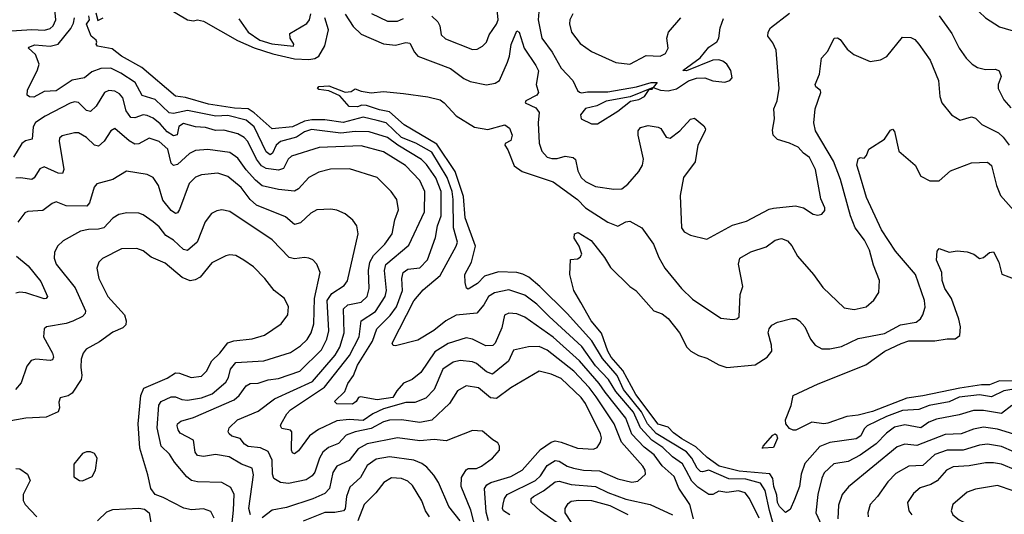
# Model space of a CAD drawing. Extents: x 1308313 to 1441400, y 959662 to 1036319.
# Tile 494 of 656: x 1395364 to 1400238, y 979517 to 981966. Entities that reach past the tile are written whole.
import ezdxf

# ---------------------------------------------------------------- set-up
doc = ezdxf.new("R2010")
doc.units = 0

msp = doc.modelspace()

# ---------------------------------------------------------------- linework, layer by layer
at = {"layer": '0CON10XD'}
for points in [[(1400245, 982434.4), (1400225, 982426.7), (1400165, 982428.2), (1400124.4, 982405), (1400075, 982342.5), (1400048.8, 982275), (1400037.3, 982225), (1400034.4, 982144.4), (1400068, 982078), (1400082.5, 982045), (1400113.3, 982005), (1400144.6, 981974.6), (1400215, 981930), (1400405, 981874)], [(1396045.2, 982055.2), (1396195, 981965.7), (1396225, 981960), (1396245, 981965.7), (1396275, 981958.1), (1396443, 981863), (1396525, 981827.2), (1396617.5, 981797.5), (1396725, 981772.1), (1396795, 981769.7), (1396825.4, 981774.6), (1396845.3, 981785), (1396874.1, 981835.9), (1396892.5, 981915), (1396875.6, 981975.6)], [(1397405, 981983.4), (1397434.1, 981955), (1397443.4, 981935), (1397450.2, 981890.2), (1397471.6, 981871.6), (1397605, 981817.8), (1397629.3, 981820.7), (1397655.5, 981834.5), (1397674.3, 981855), (1397688.6, 981891.4), (1397725, 981943.1), (1397732.7, 981965), (1397721.2, 982085)], [(1395245, 981906.2), (1395425, 981917.1), (1395486.7, 981913.3), (1395515, 981921.6), (1395530.3, 981935), (1395544.1, 981965), (1395537.3, 982035)], [(1395740.7, 982000.7), (1395751.7, 981961.7), (1395777.5, 981975)], [(1396975, 981993.3), (1397015, 981933.1), (1397055, 981894.2), (1397165, 981846.3), (1397225, 981840.3), (1397275, 981852.3), (1397295, 981850), (1397318, 981805), (1397335.6, 981785.6), (1397497.1, 981725), (1397563.3, 981675), (1397595, 981659.6), (1397675.9, 981644.1), (1397718, 981652), (1397738.8, 981665), (1397778.4, 981755), (1397788.8, 981785), (1397796.7, 981843.3), (1397825, 981910), (1397836.7, 981905), (1397861.8, 981825), (1397919.7, 981739.7), (1397932.9, 981712.9), (1397921.2, 981645), (1397932.3, 981605), (1397925, 981592.1), (1397870, 981565), (1397866, 981555), (1397919.5, 981529.5), (1397935.8, 981505.8), (1397931.3, 981455), (1397936.4, 981355), (1397948.9, 981315), (1397975, 981285.6), (1397998.3, 981278.3), (1398025, 981278.7), (1398065, 981290.9), (1398103.3, 981283.3), (1398115, 981273.8), (1398127.5, 981217.5), (1398143.6, 981185), (1398165, 981164.1), (1398215, 981139.8), (1398305, 981127.7), (1398345, 981129.1), (1398375, 981151.3), (1398429.1, 981215), (1398446.5, 981245), (1398452.4, 981275), (1398425.3, 981395), (1398425.5, 981415), (1398437.5, 981432.5), (1398475, 981441.8), (1398525, 981434.4), (1398537.5, 981427.5), (1398565, 981384.4), (1398585, 981378.9), (1398631.5, 981415), (1398685, 981474.2), (1398705, 981478.1), (1398750.2, 981440.2), (1398758.9, 981425), (1398757.5, 981415), (1398721.1, 981345), (1398707.4, 981262.6), (1398650.8, 981185), (1398634.3, 981095), (1398640.5, 980935), (1398653.3, 980915), (1398685, 980898.8), (1398765, 980880), (1398892.1, 980947.9), (1398961.9, 980968.1), (1399075, 981027.1), (1399095, 981032.2), (1399205, 981044.4), (1399244.5, 981034.5), (1399292.7, 981002.7), (1399315, 980998.8), (1399335, 981003.8), (1399349.1, 981020.9), (1399350, 981035), (1399329.5, 981079.5), (1399303.5, 981225), (1399274, 981284), (1399245, 981304.3), (1399217.1, 981335), (1399175, 981355.4), (1399115, 981372.7), (1399094.3, 981395), (1399090.9, 981419.1), (1399100.6, 981475), (1399096.9, 981525), (1399113.5, 981565), (1399123.5, 981625), (1399108.6, 981815), (1399092, 981852), (1399067.8, 981885), (1399068.9, 981905), (1399081.2, 981925), (1399175, 981998.8)], [(1397105.9, 981995.9), (1397185, 981958.4), (1397235, 981958.7), (1397265, 981972)], [(1397934.7, 982005), (1397931.1, 981965), (1397949.7, 981875), (1398000.9, 981805), (1398045, 981726.7), (1398103.1, 981665), (1398125.9, 981615), (1398135, 981607.4), (1398145, 981603.4), (1398175, 981608.6), (1398275, 981608), (1398417.1, 981632.9), (1398490, 981655), (1398520, 981655), (1398500, 981630), (1398385.8, 981584.2), (1398267.5, 981562.5), (1398220.5, 981539.5), (1398165, 981526.6), (1398140, 981495), (1398143.8, 981475), (1398195, 981450.6), (1398225, 981450.5), (1398325, 981512.9), (1398387.7, 981562.3), (1398428.5, 981571.5), (1398458, 981585), (1398480, 981620), (1398495, 981622.5), (1398500, 981630), (1398537.1, 981617.1), (1398575, 981613.8), (1398615, 981623.8), (1398675, 981663.3), (1398715, 981676.5), (1398755, 981678.5), (1398795, 981663.5), (1398855, 981656.7), (1398880, 981665), (1398891.7, 981678.3), (1398883.8, 981715), (1398865.5, 981745.5), (1398845, 981761.4), (1398825, 981767.8), (1398794.7, 981765.3), (1398665, 981712.5), (1398647.5, 981715), (1398733.4, 981776.6), (1398775, 981829.4), (1398815, 981856.9), (1398825.5, 981875), (1398830.9, 981925), (1398848, 981972)], [(1398700, 979495), (1398681.2, 979565), (1398626.3, 979646.3), (1398604.2, 979705), (1398545, 979757.3), (1398505, 979812), (1398455, 979849.3), (1398394, 979914), (1398365, 979992.9), (1398261.9, 980121.9), (1398232.3, 980165), (1398135, 980277.1), (1398005, 980394.4), (1397865, 980492.9), (1397825, 980510), (1397785, 980512.1), (1397765, 980502.5), (1397750.4, 980439.6), (1397717.8, 980365), (1397706.5, 980353.5), (1397671.8, 980351.8), (1397605, 980384.1), (1397575, 980390.4), (1397485, 980363.2), (1397418.9, 980321.1), (1397350.3, 980219.8), (1397307.5, 980185), (1397265, 980166.9), (1397230.8, 980129.2), (1397210.9, 980095), (1397134.5, 980084.5), (1397050.9, 980099.1), (1397040.8, 980095), (1397029.5, 980075), (1397012.3, 980062.3), (1396934.7, 980064.7), (1396922.9, 980075), (1396973.6, 980125), (1396989.2, 980165), (1397016.6, 980205), (1397036, 980255), (1397110.6, 980375), (1397131.5, 980435), (1397198.9, 980501.1), (1397230.4, 980545), (1397259.1, 980625), (1397255.2, 980685), (1397263.4, 980715), (1397285, 980731.2), (1397345, 980737.9), (1397383.3, 980776.7), (1397422.4, 980887.6), (1397432.3, 980945), (1397450.5, 980995), (1397450.2, 981115), (1397425, 981182.5), (1397378.4, 981248.4), (1397353.2, 981273.2), (1397236, 981345), (1397185, 981382.3), (1397095, 981410), (1397025, 981411.7), (1396954.9, 981404.9), (1396808.1, 981421.9), (1396775, 981411.2), (1396735, 981384.8), (1396655, 981362.3), (1396634.8, 981345), (1396615.5, 981304.5), (1396605, 981297.3), (1396585, 981311.5), (1396525, 981435.2), (1396485, 981468.6), (1396395, 981491.2), (1396335, 981487.9), (1396195, 981515.9), (1396125, 981500.7), (1396105, 981504.2), (1396035, 981570.2), (1395971, 981591), (1395936.3, 981655), (1395865, 981701.3), (1395815, 981725.6), (1395765.5, 981724.5), (1395722.3, 981707.7), (1395685, 981677.9), (1395625, 981666.1), (1395545, 981613.3), (1395485, 981610), (1395435, 981581.7), (1395413.3, 981583.3), (1395402, 981592), (1395402.4, 981617.6), (1395452.9, 981717.1), (1395460.8, 981745), (1395443.2, 981793.2), (1395408, 981825), (1395410, 981830), (1395438.8, 981841.2), (1395515, 981834.4), (1395555, 981845.2), (1395617.8, 981922.2), (1395631.5, 981948.5), (1395635.7, 981975)], [(1399025, 979497.8), (1398977.6, 979595), (1398955, 979623.1), (1398922.9, 979632.9), (1398865, 979625.2), (1398825, 979631.8), (1398795.3, 979614.7), (1398775, 979615.3), (1398721.8, 979651.8), (1398691.9, 979681.9), (1398663.8, 979733.8), (1398645, 979767), (1398595, 979800.8), (1398547.6, 979847.6), (1398493.6, 979883.6), (1398437.7, 979945), (1398402, 980022), (1398314.9, 980124.9), (1398279.7, 980185), (1398215, 980251.9), (1398147.4, 980347.4), (1397985, 980495.8), (1397925, 980558.3), (1397865, 980602.2), (1397785, 980628.8), (1397715, 980614.4), (1397684.7, 980595), (1397662.1, 980555), (1397627.1, 980512.9), (1397525, 980503.3), (1397473.8, 980475), (1397415, 980426.6), (1397335, 980379.5), (1397225, 980351.5), (1397212.5, 980352.5), (1397208.9, 980365), (1397315, 980573.5), (1397360.8, 980629.2), (1397445, 980699.7), (1397525.6, 980845), (1397531.2, 980865), (1397512.1, 980935), (1397510.6, 981075), (1397504.9, 981115), (1397480.9, 981185), (1397405, 981309.5), (1397325, 981354.9), (1397255, 981382.7), (1397178.1, 981455), (1397133.1, 981466.9), (1397065, 981483.7), (1396965, 981457.3), (1396875, 981470.1), (1396810.8, 981470.8), (1396775, 981463.9), (1396715, 981435.2), (1396614, 981425), (1396525.6, 981505.6), (1396495, 981524.6), (1396428.4, 981528.4), (1396298.3, 981548.3), (1396185, 981580.8), (1396135, 981587.8), (1395968.6, 981728.6), (1395868.5, 981785), (1395822.2, 981822.2), (1395750, 981835), (1395742.5, 981845), (1395746.7, 981855), (1395742.5, 981865), (1395717.5, 981885), (1395694.5, 981944.5), (1395710, 981965), (1395707.5, 981985)], [(1396449.5, 981969.5), (1396495, 981904.6), (1396553.5, 981865), (1396613.3, 981846.7), (1396720, 981835), (1396721.2, 981845), (1396702.7, 981875), (1396702.2, 981897.8), (1396785, 981947.9), (1396799.4, 981965), (1396805.6, 981995.6)], [(1398103.1, 981995), (1398086.9, 981965), (1398085.6, 981945), (1398095.7, 981905), (1398138.9, 981848.9), (1398195, 981808.9), (1398315, 981753.3), (1398385, 981745.6), (1398465, 981788.8), (1398534.4, 981785.6), (1398560.9, 981799.1), (1398574.3, 981825), (1398567.5, 981875), (1398575.5, 981905), (1398637.5, 981975)], [(1399915, 981984.3), (1399977.7, 981897.7), (1400014.5, 981825), (1400050, 981775), (1400078.6, 981745), (1400105, 981730), (1400145, 981720), (1400195, 981721.1), (1400212.9, 981712.9), (1400223.3, 981685), (1400207.3, 981645), (1400207.5, 981625), (1400235, 981569.4), (1400270.4, 981530.4)], [(1398005, 981163.3), (1398125.9, 981075.9), (1398164.6, 981035), (1398275, 980963.5), (1398325, 980944.2), (1398365, 980965.2), (1398385, 980968), (1398444.3, 980935), (1398501.2, 980855), (1398528.3, 980788.3), (1398558.5, 980735), (1398641.1, 980635), (1398695, 980582.2), (1398835, 980488), (1398895, 980481.4), (1398915, 980484.2), (1398926.2, 980495), (1398930.4, 980605), (1398944.3, 980645.7), (1398922.8, 980755), (1398929.5, 980785), (1398982.7, 980817.3), (1399058.7, 980841.3), (1399104.3, 980875), (1399135, 980881.9), (1399165, 980871.4), (1399186.4, 980846.4), (1399215, 980795.6), (1399294.5, 980705), (1399340.5, 980640.5), (1399445, 980540), (1399495, 980530.8), (1399554, 980545), (1399592.7, 980577.3), (1399617.8, 980615), (1399620.9, 980675), (1399590.9, 980750.9), (1399570.8, 980825), (1399545.4, 980875), (1399500, 980935), (1399476.9, 980995), (1399426.7, 981175), (1399393.3, 981265), (1399303, 981415), (1399294.8, 981455), (1399301.7, 981525), (1399330, 981605), (1399328.8, 981615), (1399305, 981633.8), (1399301.4, 981645), (1399323.6, 981696.4), (1399333.1, 981775), (1399365, 981810), (1399396.2, 981873.8), (1399413.3, 981876.7), (1399425, 981868), (1399459.7, 981819.7), (1399493.3, 981793.3), (1399575, 981758.5), (1399625, 981767.3), (1399656.1, 981783.9), (1399735, 981880), (1399775, 981877.5), (1399795, 981867.5), (1399814.3, 981845), (1399871.2, 981765), (1399911.9, 981665), (1399919.2, 981585), (1399929.2, 981555), (1399977.5, 981495), (1400019.3, 981469.3), (1400075, 981485.7), (1400095, 981478.6), (1400127.7, 981447.7), (1400208.9, 981405), (1400232.2, 981385), (1400261.9, 981345)], [(1397791.1, 979515), (1397759.6, 979535), (1397754.7, 979545), (1397757.3, 979567.3), (1397764.5, 979595.5), (1397777.7, 979615), (1397917.8, 979685), (1397941.9, 979708.1), (1397975, 979758.6), (1398015, 979784.2), (1398035, 979780.5), (1398075, 979756.2), (1398105, 979746.2), (1398155, 979736.1), (1398235, 979731.9), (1398325, 979692.1), (1398394.5, 979675.5), (1398425, 979681.9), (1398461.5, 979715), (1398460, 979735), (1398448.5, 979755), (1398342.8, 979875), (1398307.5, 979965), (1398218.3, 980098.3), (1398183, 980145), (1398107.8, 980225), (1397975, 980330), (1397935, 980348.6), (1397883.3, 980346.7), (1397809.5, 980330.5), (1397783.8, 980275), (1397705, 980211.6), (1397675, 980222.3), (1397625, 980263.2), (1397605, 980272.3), (1397545, 980278.4), (1397509.7, 980270.3), (1397459.7, 980235), (1397415.8, 980135), (1397375, 980092.5), (1397320.2, 980069.8), (1397275, 980071.4), (1397165, 980039.3), (1397111.8, 980015), (1397065, 979981.3), (1396995, 979987.1), (1396935, 979980), (1396843.4, 979936.6), (1396799.6, 979905), (1396745, 979830.8), (1396725, 979816.4), (1396715, 979821.5), (1396710.6, 979835), (1396711.9, 979925), (1396704.4, 979934.4), (1396662.7, 979942.7), (1396655.7, 979955), (1396658.5, 979965), (1396687.1, 980015), (1396705, 980034.1), (1396872.9, 980147.1), (1396996.7, 980303.3), (1397045.2, 980395), (1397054.7, 980475), (1397125, 980521.7), (1397173.4, 980595), (1397179.4, 980625), (1397170.2, 980725), (1397176.1, 980753.9), (1397290.9, 980849.1), (1397367.4, 981015), (1397370.6, 981115), (1397345, 981170), (1397273.4, 981243.4), (1397165, 981311.3), (1397055, 981341.9), (1396847.3, 981332.7), (1396709.3, 981290.7), (1396693.8, 981276.2), (1396671, 981229), (1396645, 981221.7), (1396585, 981229.8), (1396561.8, 981241.8), (1396535.9, 981275), (1396493.1, 981363.1), (1396475, 981383.1), (1396445, 981400.5), (1396375, 981419.8), (1396333.3, 981416.7), (1396285, 981431.5), (1396235, 981434.8), (1396175, 981451.7), (1396152.3, 981437.7), (1396144.3, 981395.7), (1396125, 981391), (1396095, 981410.3), (1396060.2, 981450.2), (1396025, 981479), (1395995, 981491.6), (1395975, 981494.7), (1395935, 981480), (1395915, 981482.2), (1395891, 981515), (1395875, 981579.4), (1395859, 981599), (1395835, 981612.5), (1395805, 981614.6), (1395784.7, 981605.3), (1395742.5, 981537.5), (1395715, 981510.9), (1395695, 981517.1), (1395655, 981555.4), (1395635, 981559.3), (1395615, 981553.3), (1395491.1, 981488.9), (1395443, 981457), (1395431.1, 981435), (1395425.9, 981374.1), (1395393.9, 981366.1), (1395375, 981353.2), (1395333.5, 981285)], [(1399114.8, 979395), (1399076.3, 979536.3), (1399053.8, 979635), (1399031.8, 979671.8), (1398958.5, 979691.5), (1398875, 979693.1), (1398775, 979736.3), (1398745, 979726.7), (1398735, 979729), (1398718.3, 979745), (1398691.4, 979795), (1398665, 979826.2), (1398515, 979917.8), (1398472.1, 979965), (1398441.6, 980025), (1398354, 980135), (1398321.5, 980205), (1398248.8, 980288.8), (1398196.3, 980376.3), (1398075, 980511), (1397938.4, 980645), (1397885, 980690.5), (1397855, 980706.7), (1397825, 980714.8), (1397735, 980717.1), (1397664.7, 980695.3), (1397630.1, 980659.9), (1397585, 980631.9), (1397576.7, 980636.7), (1397568.9, 980665), (1397568.6, 980705), (1397601.2, 980765), (1397620.4, 980845), (1397569.2, 980985), (1397561, 981091), (1397520.3, 981215), (1397429.2, 981349.2), (1397267.7, 981445), (1397195, 981509.8), (1397145, 981519.1), (1397081.9, 981541.9), (1397057.4, 981542.6), (1397036, 981535), (1396995, 981536), (1396949.3, 981589.3), (1396895, 981614.3), (1396845, 981620), (1396838, 981625), (1396844.7, 981635.3), (1396895, 981637.9), (1396975, 981606.5), (1397005, 981611.1), (1397025, 981624), (1397055, 981611.4), (1397105, 981604.2), (1397165, 981610.5), (1397265, 981601.2), (1397385, 981583.7), (1397445, 981568.6), (1397465.4, 981555), (1397525, 981489.2), (1397615, 981434.5), (1397681.7, 981421.7), (1397765.8, 981445.8), (1397788.7, 981428.7), (1397801.5, 981395), (1397795, 981368), (1397766.7, 981353.3), (1397766, 981345), (1397781.3, 981321.3), (1397811.8, 981241.8), (1397851.4, 981215), (1398005, 981163.3)], [(1397684.9, 979484.9), (1397673, 979527), (1397664.7, 979645), (1397676.7, 979663.3), (1397696, 979674), (1397795.6, 979705), (1397852, 979735), (1397942.8, 979837.2), (1397995, 979874.2), (1398015, 979880.2), (1398044.5, 979874.5), (1398125, 979844.6), (1398205, 979840), (1398222.3, 979847.7), (1398238.9, 979875), (1398243.6, 979895), (1398240, 979915), (1398164.8, 980065), (1398144.2, 980095), (1398045, 980188.8), (1397995, 980210.3), (1397935, 980225.4), (1397796.2, 980143.8), (1397725, 980090.4), (1397695, 980093.9), (1397635, 980143.8), (1397575, 980152.5), (1397531.3, 980128.7), (1397491.5, 980065), (1397405, 979983.5), (1397345, 979972.4), (1397255, 979984.4), (1397195, 979982.6), (1397165, 979974.8), (1397105, 979942.7), (1397025, 979925.9), (1396981, 979909), (1396943.1, 979866.9), (1396892.7, 979847.3), (1396865.5, 979824.5), (1396848.9, 979795), (1396826, 979725), (1396811.7, 979708.3), (1396781.7, 979688.3), (1396695, 979669.6), (1396656, 979675), (1396622.5, 979695), (1396616.3, 979716.3), (1396614.8, 979785), (1396595, 979827.5), (1396555.9, 979845.9), (1396495, 979853), (1396476.7, 979865), (1396455, 979892.7), (1396415, 979904.7), (1396400.6, 979915), (1396395.7, 979925), (1396401.9, 979945), (1396442.9, 979985), (1396545, 980028), (1396625, 980088.6), (1396814.2, 980175), (1396926.4, 980305), (1396948.7, 980345), (1396969.8, 980415), (1396967.5, 980535), (1396988.6, 980555), (1397055, 980566.7), (1397085, 980595.6), (1397094.8, 980635), (1397091.2, 980725), (1397097.3, 980765), (1397115, 980798.9), (1397171.6, 980855), (1397207.6, 980905), (1397221.3, 980975), (1397239.6, 981025), (1397231.5, 981075), (1397203.3, 981115), (1397134.6, 981184.6), (1396997.4, 981227.4), (1396903.5, 981226.5), (1396845, 981211.2), (1396795, 981184.4), (1396745, 981129.1), (1396725, 981116.2), (1396645, 981124.7), (1396565, 981142.7), (1396531.3, 981171.3), (1396485, 981222.4), (1396445, 981279.6), (1396405, 981308.7), (1396295, 981324.1), (1396235, 981319.1), (1396205, 981302.8), (1396145, 981248.5), (1396125, 981244.4), (1396115, 981255.8), (1396098.4, 981325), (1396055, 981363.6), (1396005, 981378.7), (1395955, 981351.5), (1395935, 981349.6), (1395905.6, 981365.6), (1395835, 981426.7), (1395815, 981415.8), (1395782.7, 981365), (1395755, 981340), (1395735, 981344.5), (1395695, 981383.1), (1395655, 981405.4), (1395635, 981406.2), (1395575, 981390.6), (1395561.4, 981378.6), (1395559.1, 981365), (1395582.3, 981225), (1395576, 981204), (1395555, 981205.4), (1395485, 981236.9), (1395465, 981227.8), (1395436.8, 981183.2), (1395425, 981175.5), (1395367.8, 981182.2), (1395345, 981181.1)], [(1399086.8, 980453.2), (1399115, 980468.6), (1399186.6, 980486.6), (1399206.1, 980486.1), (1399225, 980474.4), (1399250.6, 980445), (1399278.6, 980385), (1399302, 980355), (1399335, 980336.9), (1399375, 980336.9), (1399432.8, 980347.2), (1399515, 980387.1), (1399645, 980412.6), (1399725, 980455.7), (1399801.2, 980468.8), (1399822.9, 980485), (1399835.5, 980504.5), (1399847.1, 980542.9), (1399843.6, 980575), (1399798, 980705), (1399699.9, 980819.9), (1399630, 980925), (1399556.4, 981085), (1399518, 981215), (1399508.1, 981245), (1399515, 981276.7), (1399525, 981283.3), (1399545, 981280), (1399556.7, 981293.3), (1399567.5, 981325), (1399645, 981374.2), (1399675, 981418.8), (1399685, 981423.3), (1399695, 981412.5), (1399715.8, 981315), (1399796.4, 981246.4), (1399825, 981192), (1399868.7, 981168.7), (1399915, 981168.5), (1399971.7, 981218.3), (1400075, 981257.5), (1400155, 981261.2), (1400174, 981244), (1400198.9, 981145), (1400218.8, 981095), (1400325, 980976.2)], [(1396507.1, 979515), (1396499.1, 979545), (1396522.5, 979712.5), (1396514.7, 979744.7), (1396463.1, 979765), (1396401.4, 979801.4), (1396333.2, 979813.2), (1396275, 979803.1), (1396245, 979807.8), (1396232.3, 979825), (1396224.7, 979884.7), (1396159.3, 979919.3), (1396148.2, 979935), (1396144.5, 979955), (1396145.7, 979965), (1396161.9, 979978.1), (1396225, 979996.3), (1396425.8, 980084.2), (1396450.3, 980105), (1396485, 980152.5), (1396506, 980164), (1396545, 980166.5), (1396595, 980183.3), (1396645, 980188.9), (1396751.5, 980225), (1396858.5, 980331.5), (1396885.2, 980384.8), (1396894.4, 980425), (1396887, 980575), (1396909.4, 980610.6), (1396970.1, 980649.9), (1396987.4, 980672.6), (1397040, 980905), (1397032.9, 980945), (1397013.7, 980973.7), (1396975, 981004.2), (1396935, 981023.1), (1396905, 981028.5), (1396835, 981024.4), (1396805, 981008.5), (1396755, 980960.4), (1396725, 980952.7), (1396679.4, 980989.4), (1396537.3, 981047.3), (1396505.3, 981075), (1396461.2, 981135), (1396395, 981189.3), (1396345, 981205.3), (1396265, 981198.6), (1396235, 981186), (1396202.7, 981155), (1396155, 981025.8), (1396145, 981009.4), (1396135, 981006.5), (1396115, 981020.8), (1396072.3, 981072.3), (1396051.4, 981145), (1396025, 981184.5), (1395995, 981200), (1395893.7, 981216.3), (1395825.8, 981174.2), (1395746.2, 981153.8), (1395733.3, 981136.7), (1395710.4, 981059.6), (1395697, 981043), (1395594.1, 981044.1), (1395545, 981064.5), (1395525, 981056.5), (1395479.3, 981020.7), (1395405, 981016.4), (1395390.5, 981009.5), (1395355, 980963.8)], [(1396416.8, 979475), (1396422, 979538), (1396426.5, 979615), (1396409.6, 979649.6), (1396365, 979673.8), (1396245, 979677.4), (1396214.8, 979684.8), (1396192.6, 979702.6), (1396131.2, 979775), (1396106.2, 979815), (1396064.8, 979854.8), (1396044.8, 979945), (1396052.4, 980057.6), (1396065.4, 980075), (1396115, 980098.4), (1396135, 980098.6), (1396167.5, 980085), (1396195, 980081.7), (1396265, 980093.9), (1396317.3, 980112.7), (1396385, 980171.2), (1396398.8, 980195), (1396408.6, 980235), (1396435, 980268.8), (1396573.4, 980276.6), (1396705, 980317.8), (1396755, 980351.6), (1396787.6, 980382.4), (1396807.1, 980415), (1396820.7, 980459.3), (1396824, 980586), (1396851.5, 980715), (1396835, 980756), (1396816.3, 980776.3), (1396795, 980785.6), (1396775, 980788.9), (1396725, 980781.2), (1396698.1, 980788.1), (1396615, 980875.5), (1396405, 981016.5), (1396365, 981024.4), (1396339.7, 981020.3), (1396313.8, 981006.2), (1396281.8, 980965), (1396243.5, 980865), (1396195, 980823.8), (1396175, 980827.9), (1396125, 980874.6), (1396087.7, 980897.7), (1396055, 980940), (1396025.7, 980965.7), (1395975, 981000.5), (1395955, 981007.5), (1395895, 981010.5), (1395855, 981001.9), (1395826, 980984), (1395781.4, 980935), (1395755, 980928.2), (1395705, 980928), (1395665, 980918.2), (1395579.1, 980870.9), (1395551.9, 980845), (1395536.4, 980813.6), (1395535.5, 980785), (1395544.6, 980755), (1395638.8, 980638.8), (1395690.8, 980525), (1395688.3, 980511.7), (1395675, 980496.5), (1395627, 980473), (1395595, 980461.2), (1395497.5, 980445), (1395485.8, 980435), (1395483.1, 980395), (1395526.2, 980315), (1395531.1, 980295), (1395527.4, 980282.6), (1395515, 980278.1), (1395444.7, 980285.3), (1395421.2, 980278.8), (1395399.3, 980250.7), (1395371.9, 980168.1), (1395343.6, 980135)], [(1400285, 980137.1), (1400235, 980128.2), (1400175, 980099), (1400115, 980107.8), (1400015, 980097.4), (1399965, 980073.8), (1399865.7, 980055.7), (1399815, 980035.6), (1399735, 980031.4), (1399655, 980002.1), (1399560, 979955), (1399545, 979940.6), (1399527.2, 979905), (1399505, 979890.4), (1399375, 979872.2), (1399325, 979852.4), (1399251.1, 979768.9), (1399232.3, 979715), (1399225.2, 979654.8), (1399199.2, 979590.8), (1399178.7, 979541.3), (1399155, 979526), (1399125, 979556), (1399115.2, 979575), (1399112.6, 979612.6), (1399097.6, 979655), (1399092.2, 979695), (1399077.2, 979717.2), (1398925, 979729.9), (1398826.5, 979755), (1398767.8, 979797.8), (1398711.7, 979851.7), (1398641.2, 979891.2), (1398600.5, 979920.5), (1398575, 979948.1), (1398525, 979963.9), (1398415, 980109.8), (1398349.8, 980229.8), (1398292, 980295), (1398275, 980325.3), (1398243.8, 980413.8), (1398193.4, 980475), (1398142.3, 980565), (1398107.1, 980625), (1398087.5, 980705), (1398091.7, 980778.3), (1398125, 980782.5), (1398139.3, 980790.7), (1398147.5, 980805), (1398133.3, 980845), (1398108.8, 980885), (1398111.2, 980905), (1398128.3, 980911.7), (1398192.9, 980872.9), (1398258.8, 980788.8), (1398288.8, 980738.8), (1398385, 980644.2), (1398414.4, 980624.4), (1398503.7, 980523.7), (1398545, 980510), (1398575, 980485.7), (1398630, 980415), (1398666.9, 980345), (1398687.1, 980325), (1398725, 980302.5), (1398765, 980290.6), (1398825, 980257.5), (1398864.6, 980244.6), (1399005, 980256.5), (1399064.6, 980295.4), (1399087.1, 980325), (1399086.2, 980353.8), (1399069, 980415), (1399073.8, 980435), (1399086.8, 980453.2)], [(1396327.1, 979497.1), (1396310.5, 979530.5), (1396275, 979543.5), (1396215, 979540), (1396176.9, 979546.9), (1396075, 979600.8), (1396035.5, 979615.5), (1396013.1, 979645), (1395998, 979712), (1395959.5, 979845), (1395950.8, 979965), (1395964.7, 980105), (1395979, 980141), (1396095, 980191.3), (1396135, 980216.9), (1396155, 980216.1), (1396214, 980194), (1396265, 980200.4), (1396288.8, 980225), (1396315, 980276.7), (1396355, 980314.5), (1396394.3, 980365.7), (1396425, 980376.5), (1396514.7, 980385.3), (1396576.3, 980403.6), (1396659.5, 980460.5), (1396691.4, 980505), (1396694.4, 980545), (1396675.4, 980585.4), (1396624.7, 980624.7), (1396577.8, 980685), (1396522.3, 980742.3), (1396474.6, 980774.6), (1396435, 980798.1), (1396405, 980801.9), (1396385, 980797.1), (1396315, 980761.4), (1396258.5, 980691.5), (1396232.6, 980677.4), (1396207.6, 980672.4), (1396169.2, 980689.2), (1396085, 980760.3), (1396015, 980790.4), (1395975, 980821.5), (1395945, 980833.8), (1395868.5, 980831.5), (1395775, 980784.4), (1395756.9, 980765), (1395745.6, 980735), (1395756.2, 980685), (1395800.8, 980595), (1395883.6, 980505), (1395891.8, 980475), (1395890, 980455), (1395875, 980440), (1395825, 980418.9), (1395759.3, 980370.7), (1395692.9, 980335), (1395678.1, 980315), (1395669.5, 980285), (1395666.9, 980245), (1395672.7, 980205), (1395668.5, 980185), (1395623.8, 980116.2), (1395605, 980103.1), (1395565, 980093.8), (1395557.7, 980072.3), (1395561.1, 980045), (1395554.2, 980025), (1395495, 979998.8), (1395395, 979993.8), (1395255, 979968.5)], [(1400375, 980173.9), (1400215, 980177.8), (1400165, 980157.8), (1400125, 980158.1), (1400018.5, 980141.5), (1399835, 980102.9), (1399755, 980092), (1399585.8, 980025.8), (1399515, 980008.1), (1399458.4, 980001.6), (1399365, 979968.2), (1399345, 979965.5), (1399285, 979974), (1399205.7, 979934.3), (1399193.2, 979933.2), (1399175, 979942.5), (1399156.7, 979965), (1399154.6, 979985), (1399183.8, 980055), (1399193.8, 980105), (1399317, 980163), (1399553.5, 980256.5), (1399646.2, 980325), (1399727.6, 980362.4), (1399765, 980375.2), (1399894, 980376), (1399955, 980386.3), (1399995, 980385.3), (1400017.7, 980402.3), (1400021.1, 980445), (1400012.9, 980482.9), (1399976.2, 980585), (1399943.8, 980635), (1399931.1, 980675), (1399928.1, 980715), (1399902.2, 980775), (1399905, 980820), (1399915, 980832.5), (1399965, 980815.7), (1400005, 980822), (1400055, 980816.7), (1400087.5, 980805), (1400115, 980783.3), (1400135, 980788.8), (1400165, 980814), (1400185, 980816), (1400210.8, 980765), (1400226.1, 980706.1), (1400295, 980680)], [(1395349.2, 980795), (1395406.7, 980746.7), (1395469.7, 980669.7), (1395502.5, 980595), (1395496.2, 980585), (1395485, 980584.5), (1395395, 980613.2), (1395365, 980617.1), (1395345, 980611.5)], [(1400275, 980056.5), (1400225, 980016.2), (1400135, 980031.6), (1400085, 980031), (1400015, 980009.8), (1399902.5, 979987.5), (1399865, 979972.8), (1399825, 979945.2), (1399745, 979959.4), (1399695, 979949.1), (1399655, 979919.5), (1399603.5, 979866.5), (1399525, 979810.2), (1399465, 979777.9), (1399395, 979767.3), (1399347.1, 979722.9), (1399334.3, 979695.7), (1399314.4, 979615.6), (1399305.2, 979525), (1399333.9, 979463.9)], [(1397623.5, 979435), (1397597.5, 979537.5), (1397549.8, 979655), (1397551, 979699), (1397575, 979737.3), (1397585, 979743.5), (1397625, 979743.8), (1397650, 979755), (1397704, 979795), (1397740, 979835), (1397740, 979855), (1397731.7, 979871.7), (1397705.7, 979885.7), (1397655, 979929.2), (1397605, 979932), (1397475, 979881.1), (1397416.7, 979886.7), (1397345, 979881.1), (1397235, 979896.2), (1397085, 979866.7), (1397039.1, 979840.9), (1396995, 979783.1), (1396935, 979754.6), (1396915, 979724.5), (1396898.1, 979645), (1396875, 979620.5), (1396815, 979593), (1396685, 979550.7), (1396615, 979537.1), (1396565, 979500)], [(1399045, 979844), (1399040, 979845), (1399044.2, 979855), (1399091.7, 979908.3), (1399104.6, 979915.4), (1399111.1, 979911.1), (1399115.3, 979894.7), (1399095, 979848), (1399045, 979844)], [(1400285, 979914.3), (1400205, 979939), (1400135, 979947.8), (1400085, 979939.2), (1400025, 979916.1), (1399945, 979911.9), (1399805, 979856.9), (1399745, 979863.8), (1399708.6, 979851.4), (1399466.7, 979653.3), (1399435.2, 979614.8), (1399417.1, 979562.9), (1399414.7, 979495)], [(1400285, 979826.2), (1400225, 979853.3), (1400155, 979863.6), (1400115, 979858.8), (1400035, 979834.8), (1399955, 979834.8), (1399895, 979812.9), (1399835, 979758.6), (1399765.2, 979754.8), (1399701.6, 979718.4), (1399661.8, 979678.2), (1399610.4, 979605), (1399574.5, 979565), (1399562.2, 979525), (1399565, 979504)], [(1395675, 979683.3), (1395722.5, 979705), (1395740, 979735), (1395747.5, 979795), (1395735, 979817.5), (1395715, 979826.7), (1395695, 979826.7), (1395675, 979817.5), (1395632.5, 979765), (1395633, 979703), (1395660, 979685), (1395675, 979683.3)], [(1397545.1, 979485.1), (1397489.2, 979555), (1397436.7, 979675), (1397415, 979710.6), (1397380.1, 979750.1), (1397355, 979769.2), (1397315.2, 979785.2), (1397195, 979801.6), (1397129.7, 979790.3), (1397085, 979759.2), (1397051.1, 979698.9), (1396998.1, 979651.9), (1396982, 979605), (1396975.2, 979544.8), (1396968.1, 979535), (1396925, 979525.3), (1396875, 979525.3), (1396767.5, 979482.5)], [(1400295, 979734.8), (1400225, 979765.2), (1400185, 979771.4), (1400145, 979772.3), (1400065, 979756.7), (1399985, 979751.8), (1399951.5, 979735), (1399906.6, 979683.4), (1399874.3, 979665), (1399822.2, 979647.8), (1399789.2, 979620.8), (1399759.1, 979575), (1399765.4, 979535), (1399780, 979515)], [(1395345, 979743.6), (1395365, 979742.9), (1395403.2, 979715), (1395416.6, 979685), (1395381.7, 979615), (1395381.8, 979585), (1395392, 979565), (1395449.1, 979505)], [(1397392.7, 979505), (1397373.5, 979535), (1397355, 979583.1), (1397309, 979659), (1397285, 979680.9), (1397254, 979695), (1397205, 979697.8), (1397166.7, 979675), (1397127.4, 979622.6), (1397068.9, 979565), (1397038.9, 979485)], [(1398024.4, 979475), (1397942.6, 979532.6), (1397895.4, 979575), (1397896, 979595), (1397907.3, 979605), (1397957.1, 979632.9), (1398015, 979677.6), (1398035, 979681.9), (1398095, 979664), (1398215, 979654.8), (1398275.1, 979625.1), (1398365, 979592.2), (1398485.5, 979565.5), (1398595, 979514.1)], [(1400282.7, 979632.7), (1400205, 979660.4), (1400095, 979641.8), (1400053.7, 979626.4), (1399983.3, 979565), (1399974.5, 979535), (1399983.6, 979515), (1400015, 979488.9), (1400055, 979469.8), (1400155, 979447.3), (1400199.2, 979430.8), (1400296.2, 979385)], [(1398096.2, 979476.2), (1398064.8, 979525), (1398065.3, 979545), (1398078.8, 979571.2), (1398095, 979581.8), (1398132.4, 979587.6), (1398195, 979585.6), (1398285, 979560.5), (1398375, 979516.5)], [(1395750, 979485), (1395795, 979529.3), (1395825, 979540.9), (1395955, 979546.9), (1395982.1, 979542.1), (1396005, 979523.8), (1396016, 979466)]]:
    msp.add_lwpolyline(points, dxfattribs=at)

doc.saveas('drawing.dxf')
